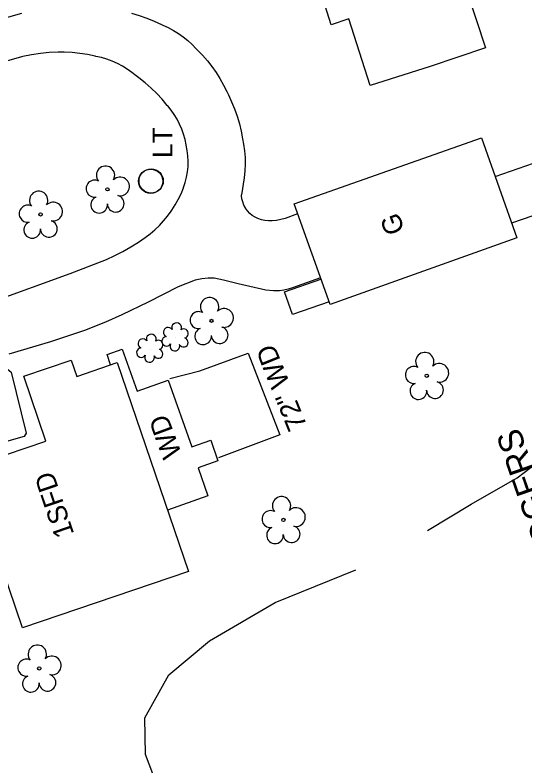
# Model space of a CAD drawing. Extents: x 1614611 to 1617571, y 898867 to 905462.
# Drawn here: x 1616578.8 to 1616682.2, y 903157.6 to 903309.9 of the extents above; entities that cross this region are included whole.
import ezdxf

# ---------------------------------------------------------------- set-up
doc = ezdxf.new("R2010")
doc.units = 0
for name, color, linetype in [('Exist Building', 7, 'Continuous'), ('Exist Building Text', 7, 'Continuous'), ('Exist Other Culture Area Outline', 7, 'Continuous'), ('Exist Other Culture Area Outline Text', 7, 'Continuous'), ('Exist Other Culture Fence Line', 7, 'Continuous'), ('Exist Other Culture Fence Line Text', 7, 'Continuous'), ('Exist Roads Soil', 7, 'Continuous'), ('Exist Utilities Other Pole CELL', 7, 'Continuous'), ('Exist Utilities Other Pole Text', 7, 'Continuous'), ('Exist Vegetation Hedge Row', 7, 'Continuous'), ('Exist Vegetation Shrub CELL', 7, 'Continuous'), ('Exist Vegetation Tree CELL', 7, 'Continuous'), ('Exist Vegetation Woods Line', 7, 'Continuous'), ('Prop Drainage Structure Pipe Removal', 7, 'Continuous')]:
    doc.layers.add(name, color=color, linetype=linetype)

msp = doc.modelspace()

# ---------------------------------------------------------------- linework, layer by layer
at = {"layer": 'Exist Building'}
for points in [[(1616640.24, 903328.44), (1616651.81, 903332.15), (1616670.7, 903338.45), (1616677.8, 903317.54), (1616670.37, 903314.83), (1616674.15, 903303.28), (1616662.96, 903299.51), (1616650.79, 903295.63), (1616646.48, 903309.14), (1616642.92, 903307.93), (1616639.26, 903319.6), (1616642.71, 903320.73)], [(1616642.68, 903251.22), (1616635.38, 903271.63), (1616673.4, 903285.02), (1616680.5, 903264.75)], [(1616599.51, 903239.43), (1616613.95, 903197.07), (1616580.34, 903185.62), (1616576.24, 903197.64), (1616574.85, 903197.17), (1616572.01, 903205.51), (1616573.2, 903205.92), (1616569.06, 903218.07), (1616585.06, 903223.52), (1616580.56, 903236.7), (1616590.18, 903239.97), (1616591.31, 903236.64)]]:
    msp.add_lwpolyline(points, close=True, dxfattribs=at)
at = {"layer": 'Exist Other Culture Area Outline'}
for points in [[(1616676.14, 903277.18), (1616687, 903280.95), (1616690.29, 903271.46), (1616679.46, 903267.7)], [(1616642.48, 903251.79), (1616635.05, 903249.19), (1616633.43, 903253.8), (1616640.83, 903256.39)], [(1616598.19, 903238.98), (1616597.45, 903241.07), (1616600.53, 903242.16), (1616603.54, 903233.64), (1616609.88, 903235.89), (1616614.67, 903222.33), (1616618.49, 903223.68), (1616619.95, 903219.55), (1616615.9, 903218.12), (1616617.92, 903212.41), (1616609.71, 903209.51)]]:
    msp.add_lwpolyline(points, dxfattribs=at)
at = {"layer": 'Exist Other Culture Fence Line'}
msp.add_lwpolyline([(1616610.22, 903236.23), (1616616.29, 903237.74), (1616626.06, 903241.37), (1616632.52, 903224.76), (1616620.02, 903220.11)], dxfattribs=at)
at = {"layer": 'Exist Roads Soil'}
for points in [[(1616486.28, 903275.43), (1616489.59, 903275.58), (1616491.37, 903275.73), (1616493.24, 903276.06), (1616496.59, 903276.96), (1616502.81, 903279.38), (1616509.95, 903282.1), (1616519.22, 903285.6), (1616529.73, 903289.82), (1616538.66, 903293.62), (1616547.86, 903297.68), (1616557.04, 903301.44), (1616565.55, 903304.95), (1616574.24, 903308.49), (1616575.8, 903309.02), (1616577.99, 903309.7), (1616580.2, 903310.31)], [(1616602.44, 903310.32), (1616604, 903309.85), (1616605.53, 903309.3), (1616607.04, 903308.68), (1616608.51, 903307.99), (1616608.77, 903307.89), (1616609.87, 903307.4), (1616610.93, 903306.84), (1616611.95, 903306.21), (1616612.92, 903305.52), (1616613.85, 903304.76), (1616614.72, 903303.94), (1616615.54, 903303.07), (1616615.78, 903302.85), (1616616.81, 903301.79), (1616617.79, 903300.68), (1616618.71, 903299.52), (1616619.56, 903298.31), (1616620.35, 903297.05), (1616621.06, 903295.75), (1616621.71, 903294.42), (1616622.05, 903293.77), (1616622.71, 903292.35), (1616623.31, 903290.89), (1616623.83, 903289.41), (1616624.28, 903287.9), (1616624.65, 903286.37), (1616624.94, 903284.83), (1616625.14, 903283.74), (1616625.32, 903282.39), (1616625.43, 903281.03), (1616625.45, 903279.67), (1616625.4, 903278.31), (1616625.26, 903276.95), (1616624.73, 903273.44)], [(1616612.97, 903274.93), (1616613.31, 903275.97), (1616613.58, 903277.03), (1616613.77, 903278.11), (1616613.88, 903279.2), (1616613.9, 903280.3), (1616613.85, 903281.39), (1616613.72, 903282.48), (1616613.51, 903283.56), (1616613.5, 903283.61), (1616613.27, 903284.7), (1616612.97, 903285.77), (1616612.6, 903286.82), (1616612.16, 903287.84), (1616611.65, 903288.82), (1616611.08, 903289.77), (1616610.45, 903290.68), (1616609.76, 903291.54), (1616609.68, 903291.62), (1616608.64, 903292.85), (1616607.54, 903294.02), (1616606.38, 903295.14), (1616605.16, 903296.2), (1616603.9, 903297.2), (1616603.37, 903297.59), (1616602.48, 903298.32), (1616601.55, 903298.99), (1616600.57, 903299.6), (1616599.56, 903300.14), (1616598.5, 903300.61), (1616597.42, 903301), (1616596.31, 903301.31), (1616595.19, 903301.55), (1616595.05, 903301.58), (1616593.51, 903301.91), (1616591.95, 903302.16), (1616590.38, 903302.33), (1616588.8, 903302.42), (1616587.52, 903302.44), (1616585.72, 903302.33), (1616583.94, 903302.14), (1616582.16, 903301.87), (1616580.4, 903301.52), (1616580.15, 903301.47), (1616576.59, 903300.44)], [(1616573.88, 903251.69), (1616589.98, 903257.49), (1616597.34, 903260.36), (1616599.02, 903261.14), (1616600.66, 903261.98), (1616602.26, 903262.9), (1616603.83, 903263.88), (1616605.22, 903264.84), (1616606.22, 903265.59), (1616607.17, 903266.4), (1616608.08, 903267.27), (1616608.92, 903268.19), (1616609.71, 903269.16), (1616610.44, 903270.18), (1616610.58, 903270.38), (1616611.27, 903271.45), (1616611.9, 903272.56), (1616612.46, 903273.7), (1616612.95, 903274.88), (1616612.97, 903274.93)], [(1616636.09, 903269.62), (1616633.59, 903268.68), (1616632.72, 903268.44), (1616631.84, 903268.28), (1616630.94, 903268.2), (1616630.2, 903268.2), (1616629.47, 903268.27), (1616628.75, 903268.43), (1616628.05, 903268.66), (1616627.46, 903268.92), (1616626.91, 903269.29), (1616626.4, 903269.72), (1616625.95, 903270.21), (1616625.56, 903270.74), (1616625.5, 903270.84), (1616625.2, 903271.41), (1616624.97, 903272.02), (1616624.81, 903272.66), (1616624.74, 903273.3), (1616624.73, 903273.44)], [(1616640.75, 903256.61), (1616635.03, 903254.61), (1616634.19, 903254.34), (1616633.32, 903254.14), (1616632.44, 903254.02), (1616631.55, 903253.97), (1616631.18, 903253.98), (1616629.67, 903254.16), (1616624.02, 903255.45), (1616621.09, 903256.19), (1616619.18, 903256.57), (1616617.98, 903256.56), (1616616.67, 903256.43), (1616615.34, 903256.16), (1616611.91, 903254.8), (1616605.78, 903251.7), (1616600.44, 903249.14), (1616597.17, 903247.66), (1616592.88, 903245.94), (1616586, 903243.66), (1616577.54, 903241.18)]]:
    msp.add_lwpolyline(points, dxfattribs=at)
at = {"layer": 'Exist Utilities Other Pole CELL'}
for centre in [(1616606.29, 903276.23), (1616606.4, 903276.27)]:
    msp.add_circle(centre, 2.46, dxfattribs=at)
at = {"layer": 'Exist Vegetation Hedge Row'}
msp.add_lwpolyline([(1616563.35, 903222.61), (1616560.26, 903232.24), (1616561.02, 903233.31), (1616577.19, 903238.18), (1616577.99, 903237.52), (1616581.09, 903225.16), (1616580.63, 903224.42), (1616567.96, 903220.9), (1616566.82, 903219.64), (1616570.15, 903207.13), (1616568.95, 903205.97), (1616568.07, 903206.63), (1616563.35, 903222.61)], dxfattribs=at)
at = {"layer": 'Exist Vegetation Shrub CELL'}
for p, q in [((1616611.33, 903244.47), (1616611.33, 903244.47)), ((1616606.2, 903242.17), (1616606.2, 903242.17))]:
    msp.add_line(p, q, dxfattribs=at)
for centre, radius, start, end in [((1616611.56, 903246.51), 0.99, 334.8391, 200.4717), ((1616609.85, 903245.6), 0.968, 35.8908, 245.4216), ((1616613, 903245.34), 0.929, 284.4567, 126.0861), ((1616606.42, 903244.21), 0.99, 334.8391, 200.4717), ((1616609.53, 903243.76), 0.955, 95.1099, 327.9534), ((1616612.96, 903243.54), 0.937, 204.9913, 73.4601), ((1616604.71, 903243.29), 0.968, 35.8908, 245.4216), ((1616607.87, 903243.04), 0.929, 284.4567, 126.0861), ((1616611.2, 903242.78), 0.984, 151.2797, 21.387), ((1616604.4, 903241.46), 0.955, 95.1099, 327.9534), ((1616607.83, 903241.24), 0.937, 204.9913, 73.4601), ((1616606.07, 903240.48), 0.984, 151.2797, 21.387)]:
    msp.add_arc(centre, radius, start, end, dxfattribs=at)
at = {"layer": 'Exist Vegetation Tree CELL'}
for p, q in [((1616597.54, 903274.58), (1616597.54, 903274.58)), ((1616583.99, 903269.49), (1616583.99, 903269.49)), ((1616618.63, 903247.91), (1616618.63, 903247.91)), ((1616662.27, 903236.77), (1616662.27, 903236.77)), ((1616633.21, 903207.53), (1616633.21, 903207.53)), ((1616583.71, 903177.41), (1616583.71, 903177.41))]:
    msp.add_line(p, q, dxfattribs=at)
for centre in [(1616597.54, 903274.58), (1616583.99, 903269.49), (1616618.63, 903247.91), (1616662.27, 903236.77), (1616633.21, 903207.53), (1616583.71, 903177.41)]:
    msp.add_circle(centre, 0.326, dxfattribs=at)
for centre, radius, start, end in [((1616597.16, 903277.45), 1.86, 330.1651, 219.7134), ((1616594.94, 903274.73), 1.73, 62.6636, 279.3457), ((1616600.09, 903275.17), 1.9, 257.1011, 134.1999), ((1616583.6, 903272.36), 1.86, 330.1651, 219.7134), ((1616599.22, 903271.68), 1.7, 181.2822, 74.56), ((1616586.54, 903270.08), 1.9, 257.1011, 134.1999), ((1616595.84, 903271.46), 1.69, 111.5671, 6.231), ((1616581.38, 903269.64), 1.73, 62.6636, 279.3457), ((1616582.28, 903266.37), 1.69, 111.5671, 6.231), ((1616585.66, 903266.59), 1.7, 181.2822, 74.56), ((1616618.25, 903250.78), 1.86, 330.1651, 219.7134), ((1616621.18, 903248.49), 1.9, 257.1011, 134.1999), ((1616616.03, 903248.06), 1.73, 62.6636, 279.3457), ((1616616.93, 903244.78), 1.69, 111.5671, 6.231), ((1616620.3, 903245.01), 1.7, 181.2822, 74.56), ((1616661.88, 903239.65), 1.86, 330.1651, 219.7134), ((1616659.66, 903236.93), 1.73, 62.6636, 279.3457), ((1616664.82, 903237.36), 1.9, 257.1011, 134.1999), ((1616660.57, 903233.65), 1.69, 111.5671, 6.231), ((1616663.94, 903233.87), 1.7, 181.2822, 74.56), ((1616632.83, 903210.4), 1.86, 330.1651, 219.7134), ((1616630.61, 903207.68), 1.73, 62.6636, 279.3457), ((1616635.76, 903208.11), 1.9, 257.1011, 134.1999), ((1616634.89, 903204.63), 1.7, 181.2822, 74.56), ((1616631.51, 903204.41), 1.69, 111.5671, 6.231), ((1616583.33, 903180.29), 1.86, 330.1651, 219.7134), ((1616581.11, 903177.57), 1.73, 62.6636, 279.3457), ((1616586.26, 903178), 1.9, 257.1011, 134.1999), ((1616582.01, 903174.29), 1.69, 111.5671, 6.231), ((1616585.38, 903174.51), 1.7, 181.2822, 74.56)]:
    msp.add_arc(centre, radius, start, end, dxfattribs=at)
at = {"layer": 'Exist Vegetation Woods Line'}
for points in [[(1616662.42, 903205.38), (1616671.25, 903210.76), (1616680.61, 903216.07), (1616690.52, 903223.61), (1616694.21, 903231.25), (1616694.97, 903240.77), (1616694.01, 903249), (1616694.36, 903256.67), (1616695.65, 903263.25), (1616696.21, 903268.62)], [(1616608.45, 903151.58), (1616605.25, 903159.93), (1616605.11, 903167.42), (1616609.96, 903176.13), (1616618.24, 903182.99), (1616631.56, 903190.79), (1616647.91, 903197.43)]]:
    msp.add_lwpolyline(points, dxfattribs=at)

# ---------------------------------------------------------------- texts
at = {"layer": 'Exist Building Text'}
for s, rotation, p in [('G', 109.6902, (1616657.87, 903266.22)), ('1SFD', 108.8213, (1616590.84, 903204.72))]:
    msp.add_text(s, height=4, rotation=rotation, dxfattribs=at).set_placement(p)
at = {"layer": 'Exist Other Culture Area Outline Text'}
msp.add_text('WD', height=4, rotation=110.2302, dxfattribs=at).set_placement((1616612.65, 903220.89))
at = {"layer": 'Exist Other Culture Fence Line Text'}
msp.add_text('72" WD', height=4, rotation=112.0675, dxfattribs=at).set_placement((1616638.09, 903226.6))
at = {"layer": 'Exist Utilities Other Pole Text'}
msp.add_text('LT', height=4, rotation=90, dxfattribs=at).set_placement((1616610.7, 903280.94))
at = {"layer": 'Prop Drainage Structure Pipe Removal'}
msp.add_text('CAROL A. ROGERS', height=5, rotation=109.1768, dxfattribs=at).set_placement((1616701.39, 903167.84))

doc.saveas('drawing.dxf')
